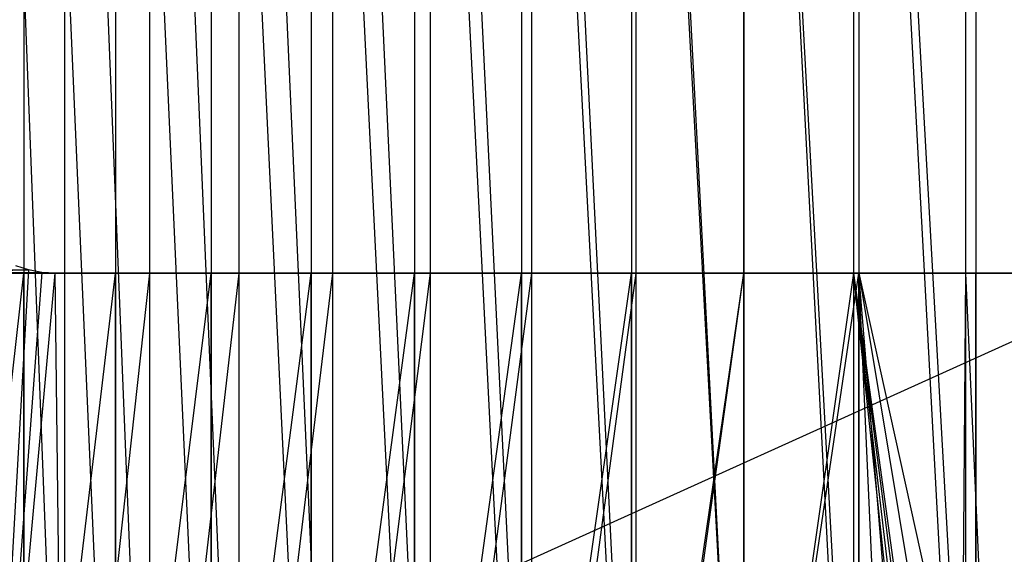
# Model space of a CAD drawing. Extents: x -125 to 125, y -143 to 0.
# Tile 291 of 406: x -13.58 to -4.65, y -14.55 to -9.7. Entities that reach past the tile are written whole.
import ezdxf

# ---------------------------------------------------------------- set-up
doc = ezdxf.new("R2010")
doc.units = 0
doc.header["$LTSCALE"] = 25.4
doc.layers.get('0').update_dxf_attribs({"linetype": 'CONTINUOUS'})

# ---------------------------------------------------------------- blocks, each defined once
blk = doc.blocks.new('NL2500027000_STL_3')
at = {"color": 0}
for p, q in [((-13.9017, 0, 12.2062), (-13.1754, -19, 12.9869)), ((-13.9017, 0, 12.2062), (-13.1754, -19, 12.9869)), ((-13.5456, 0, 14.7145), (-12.7145, -19, 15.4383)), ((-13.5456, 0, 14.7145), (-12.7145, -19, 15.4383)), ((-13.5456, 0, 14.7145), (-13.5456, -19, 14.7145)), ((-13.5456, 0, 14.7145), (-13.5456, -19, 14.7145)), ((-13.1754, 0, 12.9869), (-13.1754, -19, 12.9869)), ((-13.1754, 0, 12.9869), (-13.1754, -19, 12.9869)), ((-13.1754, 0, 12.9869), (-12.4053, -19, 13.7244)), ((-13.1754, 0, 12.9869), (-12.4053, -19, 13.7244)), ((-12.7145, 0, 15.4383), (-11.8447, -19, 16.1153)), ((-12.7145, 0, 15.4383), (-11.8447, -19, 16.1153)), ((-12.7145, 0, 15.4383), (-12.7145, -19, 15.4383)), ((-12.7145, 0, 15.4383), (-12.7145, -19, 15.4383)), ((-12.4053, 0, 13.7244), (-12.4053, -19, 13.7244)), ((-12.4053, 0, 13.7244), (-12.4053, -19, 13.7244)), ((-12.4053, 0, 13.7244), (-11.594, -19, 14.4163)), ((-12.4053, 0, 13.7244), (-11.594, -19, 14.4163)), ((-11.8447, 0, 16.1153), (-10.939, -19, 16.7433)), ((-11.8447, 0, 16.1153), (-10.939, -19, 16.7433)), ((-11.8447, 0, 16.1153), (-11.8447, -19, 16.1153)), ((-11.8447, 0, 16.1153), (-11.8447, -19, 16.1153)), ((-11.594, 0, 14.4163), (-11.594, -19, 14.4163)), ((-11.594, 0, 14.4163), (-11.594, -19, 14.4163)), ((-11.594, 0, 14.4163), (-10.7442, -19, 15.0603)), ((-11.594, 0, 14.4163), (-10.7442, -19, 15.0603)), ((-10.939, 0, 16.7433), (-10, -19, 17.3205)), ((-10.939, 0, 16.7433), (-10, -19, 17.3205)), ((-10.939, 0, 16.7433), (-10.939, -19, 16.7433)), ((-10.939, 0, 16.7433), (-10.939, -19, 16.7433)), ((-10.7442, 0, 15.0603), (-10.7442, -19, 15.0603)), ((-10.7442, 0, 15.0603), (-10.7442, -19, 15.0603)), ((-10.7442, 0, 15.0603), (-9.8587, -19, 15.6543)), ((-10.7442, 0, 15.0603), (-9.8587, -19, 15.6543)), ((-10, 0, 17.3205), (-9.0307, -19, 17.8451)), ((-10, 0, 17.3205), (-9.0307, -19, 17.8451)), ((-10, 0, 17.3205), (-10, -19, 17.3205)), ((-10, 0, 17.3205), (-10, -19, 17.3205)), ((-9.8587, 0, 15.6543), (-9.8587, -19, 15.6543)), ((-9.8587, 0, 15.6543), (-9.8587, -19, 15.6543)), ((-9.8587, 0, 15.6543), (-8.9405, -19, 16.1962)), ((-9.8587, 0, 15.6543), (-8.9405, -19, 16.1962)), ((-9.0307, 0, 17.8451), (-8.0339, -19, 18.3155)), ((-9.0307, 0, 17.8451), (-8.0339, -19, 18.3155)), ((-9.0307, 0, 17.8451), (-9.0307, -19, 17.8451)), ((-9.0307, 0, 17.8451), (-9.0307, -19, 17.8451)), ((-8.9405, 0, 16.1962), (-8.9405, -19, 16.1962)), ((-8.9405, 0, 16.1962), (-8.9405, -19, 16.1962)), ((-8.9405, 0, 16.1962), (-7.9925, -19, 16.6844)), ((-8.9405, 0, 16.1962), (-7.9925, -19, 16.6844)), ((-8.0339, 0, 18.3155), (-7.0128, -19, 18.7302)), ((-8.0339, 0, 18.3155), (-7.0128, -19, 18.7302)), ((-8.0339, 0, 18.3155), (-8.0339, -19, 18.3155)), ((-8.0339, 0, 18.3155), (-8.0339, -19, 18.3155)), ((-7.9925, 0, 16.6844), (-7.9925, -19, 16.6844)), ((-7.9925, 0, 16.6844), (-7.9925, -19, 16.6844)), ((-7.9925, 0, 16.6844), (-7.018, -19, 17.1172)), ((-7.9925, 0, 16.6844), (-7.018, -19, 17.1172)), ((-7.018, 0, 17.1172), (-7.018, -19, 17.1172)), ((-7.018, 0, 17.1172), (-7.018, -19, 17.1172)), ((-7.018, 0, 17.1172), (-6.0202, -19, 17.4931)), ((-7.018, 0, 17.1172), (-6.0202, -19, 17.4931)), ((-7.0128, 0, 18.7302), (-5.9703, -19, 19.0881)), ((-7.0128, 0, 18.7302), (-5.9703, -19, 19.0881)), ((-7.0128, 0, 18.7302), (-7.0128, -19, 18.7302)), ((-7.0128, 0, 18.7302), (-7.0128, -19, 18.7302)), ((-6.0202, 0, 17.4931), (-6.0202, -19, 17.4931)), ((-6.0202, 0, 17.4931), (-6.0202, -19, 17.4931)), ((-6.0202, 0, 17.4931), (-5.0024, -19, 17.8108)), ((-6.0202, 0, 17.4931), (-5.0024, -19, 17.8108)), ((-5.9703, 0, 19.0881), (-4.9097, -19, 19.388)), ((-5.9703, 0, 19.0881), (-4.9097, -19, 19.388)), ((-5.9703, 0, 19.0881), (-5.9703, -19, 19.0881)), ((-5.9703, 0, 19.0881), (-5.9703, -19, 19.0881)), ((-5.0024, 0, 17.8108), (-5.0024, -19, 17.8108)), ((-5.0024, 0, 17.8108), (-5.0024, -19, 17.8108)), ((-4.9097, 0, 19.388), (-4.9097, -19, 19.388)), ((-4.9097, 0, 19.388), (-4.9097, -19, 19.388)), ((-18.7, -19, -78.2), (18.7, -2.1, -78.2)), ((-18.7, -19, -78.2), (18.7, -2.1, -78.2)), ((-13.5024, -11.9696, -12.6465), (-13.6182, -11.932, -12.5218)), ((-13.5024, -11.9696, -12.6465), (-13.6182, -11.932, -12.5218)), ((-14.6888, -11.9696, -13.5735), (-13.5024, -11.9696, -12.6465)), ((-14.6888, -11.9696, -13.5735), (-13.5024, -11.9696, -12.6465)), ((-14.5705, -11.9924, -13.7004), (-13.5024, -11.9696, -12.6465)), ((-14.5705, -11.9924, -13.7004), (-13.5024, -11.9696, -12.6465)), ((-14.5705, -11.9924, -13.7004), (-13.3834, -11.9923, -12.7724)), ((-14.5705, -11.9924, -13.7004), (-13.3834, -11.9923, -12.7724)), ((-14.4499, -12, -13.8275), (-13.3834, -11.9923, -12.7724)), ((-14.4499, -12, -13.8275), (-13.3834, -11.9923, -12.7724)), ((-14.4499, -12, -13.8275), (-13.2614, -12, -12.899)), ((-14.4499, -12, -13.8275), (-13.2614, -12, -12.899)), ((-14.3357, -19, -13.9459), (-13.5456, -12, -14.7145)), ((-14.3357, -19, -13.9459), (-13.5456, -12, -14.7145)), ((-14.3357, -12, -13.9459), (-13.5456, -12, -14.7145)), ((-13.2614, -12, -12.899), (-14.3357, -12, -13.9459)), ((-13.2614, -12, -12.899), (-14.3357, -12, -13.9459)), ((-13.1754, -12, -12.9869), (-14.3357, -12, -13.9459)), ((-13.1754, -12, -12.9869), (-14.3357, -12, -13.9459)), ((-14.3357, -12, -13.9459), (-13.5456, -12, -14.7145)), ((-13.5024, -11.9696, -12.6465), (-13.9017, -19, -12.2062)), ((-13.5024, -11.9696, -12.6465), (-13.9017, -19, -12.2062)), ((-13.3834, -11.9923, -12.7724), (-13.9017, -19, -12.2062)), ((-13.3834, -11.9923, -12.7724), (-13.9017, -19, -12.2062)), ((-13.9017, -19, -12.2062), (-13.2614, -12, -12.899)), ((-13.9017, -19, -12.2062), (-13.2614, -12, -12.899)), ((-13.5456, -19, -14.7145), (-12.7145, -12, -15.4383)), ((-13.5456, -19, -14.7145), (-12.7145, -12, -15.4383)), ((-13.5456, -19, -14.7145), (-13.5456, -12, -14.7145)), ((-13.5456, -12, -14.7145), (-12.7145, -12, -15.4383)), ((-13.5456, -19, -14.7145), (-13.5456, -12, -14.7145)), ((-13.1754, -12, -12.9869), (-13.5456, -12, -14.7145)), ((-13.1754, -12, -12.9869), (-13.5456, -12, -14.7145)), ((-12.4053, -12, -13.7244), (-13.5456, -12, -14.7145)), ((-12.4053, -12, -13.7244), (-13.5456, -12, -14.7145)), ((-13.5456, -12, -14.7145), (-12.7145, -12, -15.4383)), ((-13.3834, -11.9923, -12.7724), (-13.5024, -11.9696, -12.6465)), ((-13.3834, -11.9923, -12.7724), (-13.5024, -11.9696, -12.6465)), ((-13.2614, -12, -12.899), (-13.3834, -11.9923, -12.7724)), ((-13.2614, -12, -12.899), (-13.3834, -11.9923, -12.7724)), ((-13.1754, -19, -12.9869), (-13.2614, -12, -12.899)), ((-13.1754, -12, -12.9869), (-13.2614, -12, -12.899)), ((-13.1754, -19, -12.9869), (-13.2614, -12, -12.899)), ((-13.1754, -12, -12.9869), (-13.2614, -12, -12.899)), ((-12.4053, -12, -13.7244), (-13.1754, -19, -12.9869)), ((-12.4053, -12, -13.7244), (-13.1754, -19, -12.9869)), ((-12.4053, -12, -13.7244), (-13.1754, -12, -12.9869)), ((-13.1754, -12, -12.9869), (-13.1754, -19, -12.9869)), ((-13.1754, -12, -12.9869), (-13.1754, -19, -12.9869)), ((-12.4053, -12, -13.7244), (-13.1754, -12, -12.9869)), ((-12.7145, -19, -15.4383), (-11.8447, -12, -16.1153)), ((-12.7145, -19, -15.4383), (-11.8447, -12, -16.1153)), ((-12.7145, -19, -15.4383), (-12.7145, -12, -15.4383)), ((-12.7145, -12, -15.4383), (-11.8447, -12, -16.1153)), ((-12.7145, -19, -15.4383), (-12.7145, -12, -15.4383)), ((-12.4053, -12, -13.7244), (-12.7145, -12, -15.4383)), ((-12.4053, -12, -13.7244), (-12.7145, -12, -15.4383)), ((-11.594, -12, -14.4163), (-12.7145, -12, -15.4383)), ((-11.594, -12, -14.4163), (-12.7145, -12, -15.4383)), ((-12.7145, -12, -15.4383), (-11.8447, -12, -16.1153)), ((-11.594, -12, -14.4163), (-12.4053, -19, -13.7244)), ((-11.594, -12, -14.4163), (-12.4053, -19, -13.7244)), ((-11.594, -12, -14.4163), (-12.4053, -12, -13.7244)), ((-12.4053, -12, -13.7244), (-12.4053, -19, -13.7244)), ((-12.4053, -12, -13.7244), (-12.4053, -19, -13.7244)), ((-11.594, -12, -14.4163), (-12.4053, -12, -13.7244)), ((-11.8447, -19, -16.1153), (-10.939, -12, -16.7433)), ((-11.8447, -19, -16.1153), (-10.939, -12, -16.7433)), ((-11.8447, -19, -16.1153), (-11.8447, -12, -16.1153)), ((-11.8447, -12, -16.1153), (-10.939, -12, -16.7433)), ((-11.8447, -19, -16.1153), (-11.8447, -12, -16.1153)), ((-11.594, -12, -14.4163), (-11.8447, -12, -16.1153)), ((-11.594, -12, -14.4163), (-11.8447, -12, -16.1153)), ((-10.7442, -12, -15.0603), (-11.8447, -12, -16.1153)), ((-10.7442, -12, -15.0603), (-11.8447, -12, -16.1153)), ((-11.8447, -12, -16.1153), (-10.939, -12, -16.7433)), ((-10.7442, -12, -15.0603), (-11.594, -19, -14.4163)), ((-10.7442, -12, -15.0603), (-11.594, -19, -14.4163)), ((-10.7442, -12, -15.0603), (-11.594, -12, -14.4163)), ((-11.594, -12, -14.4163), (-11.594, -19, -14.4163)), ((-11.594, -12, -14.4163), (-11.594, -19, -14.4163)), ((-10.7442, -12, -15.0603), (-11.594, -12, -14.4163)), ((-10.939, -19, -16.7433), (-10, -12, -17.3205)), ((-10.939, -19, -16.7433), (-10, -12, -17.3205)), ((-10.939, -19, -16.7433), (-10.939, -12, -16.7433)), ((-10.939, -12, -16.7433), (-10, -12, -17.3205)), ((-10.939, -19, -16.7433), (-10.939, -12, -16.7433)), ((-10.7442, -12, -15.0603), (-10.939, -12, -16.7433)), ((-10.7442, -12, -15.0603), (-10.939, -12, -16.7433)), ((-9.8587, -12, -15.6543), (-10.939, -12, -16.7433)), ((-9.8587, -12, -15.6543), (-10.939, -12, -16.7433)), ((-10.939, -12, -16.7433), (-10, -12, -17.3205)), ((-9.8587, -12, -15.6543), (-10.7442, -19, -15.0603)), ((-9.8587, -12, -15.6543), (-10.7442, -19, -15.0603)), ((-9.8587, -12, -15.6543), (-10.7442, -12, -15.0603)), ((-10.7442, -12, -15.0603), (-10.7442, -19, -15.0603)), ((-10.7442, -12, -15.0603), (-10.7442, -19, -15.0603)), ((-9.8587, -12, -15.6543), (-10.7442, -12, -15.0603)), ((-10, -19, -17.3205), (-9.0307, -12, -17.8451)), ((-10, -19, -17.3205), (-9.0307, -12, -17.8451)), ((-10, -19, -17.3205), (-10, -12, -17.3205)), ((-10, -12, -17.3205), (-9.0307, -12, -17.8451)), ((-10, -19, -17.3205), (-10, -12, -17.3205)), ((-9.8587, -12, -15.6543), (-10, -12, -17.3205)), ((-9.8587, -12, -15.6543), (-10, -12, -17.3205)), ((-8.9405, -12, -16.1962), (-10, -12, -17.3205)), ((-8.9405, -12, -16.1962), (-10, -12, -17.3205)), ((-10, -12, -17.3205), (-9.0307, -12, -17.8451)), ((-8.9405, -12, -16.1962), (-9.8587, -19, -15.6543)), ((-8.9405, -12, -16.1962), (-9.8587, -19, -15.6543)), ((-8.9405, -12, -16.1962), (-9.8587, -12, -15.6543)), ((-9.8587, -12, -15.6543), (-9.8587, -19, -15.6543)), ((-9.8587, -12, -15.6543), (-9.8587, -19, -15.6543)), ((-8.9405, -12, -16.1962), (-9.8587, -12, -15.6543)), ((-9.0307, -19, -17.8451), (-8.0339, -12, -18.3155)), ((-9.0307, -19, -17.8451), (-8.0339, -12, -18.3155)), ((-9.0307, -19, -17.8451), (-9.0307, -12, -17.8451)), ((-9.0307, -12, -17.8451), (-8.0339, -12, -18.3155)), ((-9.0307, -19, -17.8451), (-9.0307, -12, -17.8451)), ((-8.9405, -12, -16.1962), (-9.0307, -12, -17.8451)), ((-8.9405, -12, -16.1962), (-9.0307, -12, -17.8451)), ((-7.9925, -12, -16.6844), (-9.0307, -12, -17.8451)), ((-7.9925, -12, -16.6844), (-9.0307, -12, -17.8451)), ((-9.0307, -12, -17.8451), (-8.0339, -12, -18.3155)), ((-7.9925, -12, -16.6844), (-8.9405, -19, -16.1962)), ((-7.9925, -12, -16.6844), (-8.9405, -19, -16.1962)), ((-7.9925, -12, -16.6844), (-8.9405, -12, -16.1962)), ((-8.9405, -12, -16.1962), (-8.9405, -19, -16.1962)), ((-8.9405, -12, -16.1962), (-8.9405, -19, -16.1962)), ((-7.9925, -12, -16.6844), (-8.9405, -12, -16.1962)), ((-8.0339, -19, -18.3155), (-7.0128, -12, -18.7302)), ((-8.0339, -19, -18.3155), (-7.0128, -12, -18.7302)), ((-8.0339, -19, -18.3155), (-8.0339, -12, -18.3155)), ((-8.0339, -12, -18.3155), (-7.0128, -12, -18.7302)), ((-8.0339, -19, -18.3155), (-8.0339, -12, -18.3155)), ((-7.9925, -12, -16.6844), (-8.0339, -12, -18.3155)), ((-7.9925, -12, -16.6844), (-8.0339, -12, -18.3155)), ((-7.018, -12, -17.1172), (-8.0339, -12, -18.3155)), ((-7.018, -12, -17.1172), (-8.0339, -12, -18.3155)), ((-8.0339, -12, -18.3155), (-7.0128, -12, -18.7302)), ((-7.018, -12, -17.1172), (-7.9925, -19, -16.6844)), ((-7.018, -12, -17.1172), (-7.9925, -19, -16.6844)), ((-7.018, -12, -17.1172), (-7.9925, -12, -16.6844)), ((-7.9925, -12, -16.6844), (-7.9925, -19, -16.6844)), ((-7.9925, -12, -16.6844), (-7.9925, -19, -16.6844)), ((-7.018, -12, -17.1172), (-7.9925, -12, -16.6844)), ((-6.0202, -12, -17.4931), (-7.018, -19, -17.1172)), ((-6.0202, -12, -17.4931), (-7.018, -19, -17.1172)), ((-6.0202, -12, -17.4931), (-7.018, -12, -17.1172)), ((-7.018, -12, -17.1172), (-7.018, -19, -17.1172)), ((-7.018, -12, -17.1172), (-7.018, -19, -17.1172)), ((-7.018, -12, -17.1172), (-7.0128, -12, -18.7302)), ((-7.018, -12, -17.1172), (-7.0128, -12, -18.7302)), ((-6.0202, -12, -17.4931), (-7.018, -12, -17.1172)), ((-7.0128, -19, -18.7302), (-5.9703, -12, -19.0881)), ((-7.0128, -19, -18.7302), (-5.9703, -12, -19.0881)), ((-7.0128, -19, -18.7302), (-7.0128, -12, -18.7302)), ((-7.0128, -12, -18.7302), (-5.9703, -12, -19.0881)), ((-7.0128, -19, -18.7302), (-7.0128, -12, -18.7302)), ((-6.0202, -12, -17.4931), (-7.0128, -12, -18.7302)), ((-6.0202, -12, -17.4931), (-7.0128, -12, -18.7302)), ((-7.0128, -12, -18.7302), (-5.9703, -12, -19.0881)), ((-5.2694, -19, -17.7337), (-6.0202, -12, -17.4931)), ((-6.0202, -12, -17.4931), (-6.0202, -19, -17.4931)), ((-5.2694, -19, -17.7337), (-6.0202, -12, -17.4931)), ((-5.1943, -18.9938, -17.7558), (-6.0202, -12, -17.4931)), ((-5.0024, -12, -17.8108), (-6.0202, -12, -17.4931)), ((-6.0202, -12, -17.4931), (-5.0596, -18.9498, -17.7947)), ((-6.0202, -12, -17.4931), (-5.0596, -18.9498, -17.7947)), ((-6.0202, -12, -17.4931), (-5.121, -18.9755, -17.7771)), ((-6.0202, -12, -17.4931), (-5.121, -18.9755, -17.7771)), ((-5.1943, -18.9938, -17.7558), (-6.0202, -12, -17.4931)), ((-6.0202, -12, -17.4931), (-6.0202, -19, -17.4931)), ((-6.0202, -12, -17.4931), (-5.9703, -12, -19.0881)), ((-6.0202, -12, -17.4931), (-5.9703, -12, -19.0881)), ((-5.0024, -12, -17.8108), (-6.0202, -12, -17.4931)), ((-5.4175, -18.75, -19.2523), (-5.9703, -12, -19.0881)), ((-5.9703, -12, -19.0881), (-5.1764, -16.8, -19.3185)), ((-5.9703, -12, -19.0881), (-5.1764, -16.8, -19.3185)), ((-5.9703, -12, -19.0881), (-4.9097, -16.8, -19.388)), ((-5.6577, -19, -19.1831), (-5.9703, -12, -19.0881)), ((-5.4175, -18.75, -19.2523), (-5.9703, -12, -19.0881)), ((-5.9703, -12, -19.0881), (-4.9097, -16.8, -19.388)), ((-5.9703, -12, -19.0881), (-4.9097, -12, -19.388)), ((-5.9703, -19, -19.0881), (-5.9703, -12, -19.0881)), ((-5.6577, -19, -19.1831), (-5.9703, -12, -19.0881)), ((-5.9703, -19, -19.0881), (-5.9703, -12, -19.0881)), ((-5.0024, -12, -17.8108), (-5.9703, -12, -19.0881)), ((-5.9703, -12, -19.0881), (-4.9097, -12, -19.388)), ((-5.0024, -12, -17.8108), (-5.9703, -12, -19.0881)), ((-5.0024, -12, -17.8108), (-5.0596, -18.9498, -17.7947)), ((-5.0024, -12, -17.8108), (-5.0596, -18.9498, -17.7947)), ((-5.0024, -12, -17.8108), (-4.7882, -16.8, -17.8696)), ((-3.968, -12, -18.0695), (-5.0024, -12, -17.8108)), ((-5.0024, -12, -17.8108), (-4.7882, -16.8, -17.8696)), ((-5.0024, -12, -17.8108), (-5.0018, -18.9153, -17.811)), ((-5.0024, -12, -17.8108), (-5.0018, -18.9153, -17.811)), ((-3.8342, -12, -19.629), (-5.0024, -12, -17.8108)), ((-3.968, -12, -18.0695), (-5.0024, -12, -17.8108)), ((-3.8342, -12, -19.629), (-5.0024, -12, -17.8108)), ((-4.9097, -12, -19.388), (-5.0024, -12, -17.8108)), ((-4.9097, -12, -19.388), (-5.0024, -12, -17.8108)), ((-4.9097, -16.8, -19.388), (-4.9097, -12, -19.388)), ((-4.9097, -12, -19.388), (-3.8342, -12, -19.629)), ((-4.9097, -16.8, -19.388), (-4.9097, -12, -19.388)), ((-4.9097, -12, -19.388), (-3.8342, -12, -19.629))]:
    blk.add_line(p, q, dxfattribs=at)

msp = doc.modelspace()

# ---------------------------------------------------------------- block references
at = {"color": 253}
msp.add_blockref('NL2500027000_STL_3', (0, 0), dxfattribs=at)

doc.saveas('drawing.dxf')
